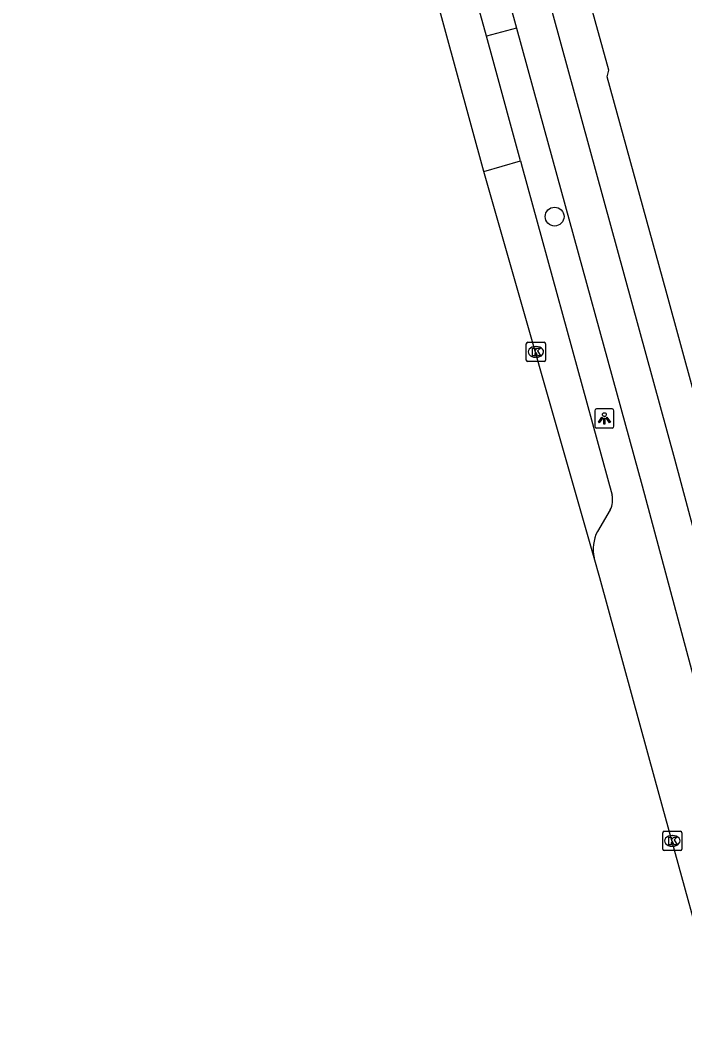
# Model space of a CAD drawing. Extents: x 162542 to 163144, y 380786 to 381511.
# Drawn here: x 162569.5 to 162604.1, y 380992 to 381045.2 of the extents above; entities that cross this region are included whole.
import ezdxf

# ---------------------------------------------------------------- set-up
doc = ezdxf.new("R2010")
doc.units = 0
for name, color, linetype in [('IMGEO_Berm_open', 7, 'Continuous'), ('IMGEO_Boom', 7, 'Continuous'), ('IMGEO_Fietspad_gesloten', 7, 'Continuous'), ('IMGEO_Kolk', 7, 'Continuous'), ('IMGEO_Lichtpunt', 7, 'Continuous'), ('IMGEO_OVBaan_gesloten', 7, 'Continuous'), ('IMGEO_Parkeervlak_open', 7, 'Continuous'), ('IMGEO_Rijbaan_regionaal_gesloten', 7, 'Continuous'), ('IMGEO_Voetpad_open', 7, 'Continuous')]:
    doc.layers.add(name, color=color, linetype=linetype)

msp = doc.modelspace()

# ---------------------------------------------------------------- linework, layer by layer
at = {"layer": 'IMGEO_Berm_open'}
msp.add_lwpolyline([(162595.339, 381044.824), (162593.769, 381044.409)], dxfattribs=at)
at = {"layer": 'IMGEO_Boom'}
msp.add_circle((162597.324, 381035.002), 0.489, dxfattribs=at)
at = {"layer": 'IMGEO_Fietspad_gesloten'}
for points in [[(162627.119, 380935.366), (162613.988, 380983.443), (162609.049, 381001.918), (162603.581, 381022.358), (162590.197, 381071.276), (162588.809, 381076.324), (162582.093, 381100.864), (162580.289, 381107.447), (162569.546, 381146.716), (162569.494, 381146.907)], [(162589.289, 381066.894), (162595.339, 381044.824)], [(162595.339, 381044.824), (162596.763, 381039.628), (162601.889, 381020.98), (162607.086, 381001.607), (162618.826, 380958.321), (162620.955, 380950.623), (162624.228, 380938.578), (162624.059, 380938.49)]]:
    msp.add_lwpolyline(points, dxfattribs=at)
at = {"layer": 'IMGEO_Kolk'}
for p, q in [((162595.922, 381028.451), (162596.774, 381028.451)), ((162595.847, 381027.525), (162595.847, 381028.377)), ((162596.335, 381028.231), (162596.36, 381028.231)), ((162596.848, 381028.377), (162596.848, 381027.525)), ((162596.774, 381027.451), (162595.922, 381027.451)), ((162596.358, 381027.671), (162596.333, 381027.671)), ((162602.955, 381002.045), (162602.955, 381002.897)), ((162603.03, 381002.971), (162603.882, 381002.971)), ((162603.956, 381002.897), (162603.956, 381002.045)), ((162603.443, 381002.751), (162603.468, 381002.751)), ((162603.882, 381001.971), (162603.03, 381001.971)), ((162603.466, 381002.191), (162603.441, 381002.191))]:
    msp.add_line(p, q, dxfattribs=at)
for points in [[(162595.922, 381028.451), (162596.774, 381028.451)], [(162595.847, 381027.525), (162595.847, 381028.377)], [(162596.168, 381028.151), (162596.291, 381028.151), (162596.291, 381028), (162596.421, 381028.151), (162596.585, 381028.151), (162596.439, 381028), (162596.592, 381027.751), (162596.44, 381027.751), (162596.355, 381027.915), (162596.291, 381027.848), (162596.291, 381027.751), (162596.168, 381027.751), (162596.168, 381028.151)], [(162596.848, 381028.377), (162596.848, 381027.525)], [(162596.774, 381027.451), (162595.922, 381027.451)], [(162602.955, 381002.045), (162602.955, 381002.897)], [(162603.03, 381002.971), (162603.882, 381002.971)], [(162603.956, 381002.897), (162603.956, 381002.045)], [(162603.276, 381002.671), (162603.399, 381002.671), (162603.399, 381002.52), (162603.529, 381002.671), (162603.693, 381002.671), (162603.547, 381002.52), (162603.7, 381002.271), (162603.548, 381002.271), (162603.463, 381002.435), (162603.399, 381002.368), (162603.399, 381002.271), (162603.276, 381002.271), (162603.276, 381002.671)], [(162603.882, 381001.971), (162603.03, 381001.971)]]:
    msp.add_lwpolyline(points, dxfattribs=at)
for centre, start, end in [((162595.924, 381028.375), 91.552, 178.448), ((162595.924, 381028.375), 91.552, 178.448), ((162596.772, 381028.375), 1.552, 88.448), ((162596.772, 381028.375), 1.552, 88.448), ((162595.924, 381027.527), 181.552, 268.448), ((162595.924, 381027.527), 181.552, 268.448), ((162596.772, 381027.527), 271.552, 358.448), ((162596.772, 381027.527), 271.552, 358.448), ((162603.032, 381002.895), 91.552, 178.448), ((162603.032, 381002.895), 91.552, 178.448), ((162603.88, 381002.895), 1.552, 88.448), ((162603.88, 381002.895), 1.552, 88.448), ((162603.032, 381002.047), 181.552, 268.448), ((162603.032, 381002.047), 181.552, 268.448), ((162603.88, 381002.047), 271.552, 358.448), ((162603.88, 381002.047), 271.552, 358.448)]:
    msp.add_arc(centre, 0.0765, start, end, dxfattribs=at)
for centre, major_axis, ratio, start_param, end_param in [((162596.334, 381027.951), (-0.387, 0.002), 0.722429, 4.712389, 7.853982), ((162596.359, 381027.951), (-0.39, 0.002), 0.717154, 1.570796, 4.712389), ((162603.442, 381002.471), (-0.387, 0.002), 0.722429, 4.712389, 7.853982), ((162603.467, 381002.471), (-0.39, 0.002), 0.717154, 1.570796, 4.712389)]:
    msp.add_ellipse(centre, major_axis=major_axis, ratio=ratio, start_param=start_param, end_param=end_param, dxfattribs=at)
at = {"layer": 'IMGEO_Lichtpunt'}
for p, q in [((162599.417, 381024.888), (162599.417, 381024.081)), ((162599.417, 381024.888), (162599.417, 381024.081)), ((162600.319, 381024.983), (162599.511, 381024.983)), ((162600.319, 381024.983), (162599.511, 381024.983)), ((162600.413, 381024.081), (162600.413, 381024.888)), ((162600.413, 381024.081), (162600.413, 381024.888)), ((162599.511, 381023.987), (162600.319, 381023.987)), ((162599.511, 381023.987), (162600.319, 381023.987))]:
    msp.add_line(p, q, dxfattribs=at)
for points in [[(162599.791, 381024.552), (162599.83, 381024.524), (162599.642, 381024.262), (162599.604, 381024.289), (162599.791, 381024.552)], [(162599.893, 381024.504), (162599.94, 381024.504), (162599.94, 381024.182), (162599.893, 381024.182), (162599.893, 381024.504)], [(162600.003, 381024.524), (162600.041, 381024.551), (162600.228, 381024.289), (162600.189, 381024.261), (162600.003, 381024.524)]]:
    msp.add_lwpolyline(points, dxfattribs=at)
msp.add_circle((162599.916, 381024.686), 0.0994, dxfattribs=at)
for centre, start, end in [((162599.511, 381024.888), 90, 180), ((162599.511, 381024.888), 90, 180), ((162600.319, 381024.888), 0, 90), ((162600.319, 381024.888), 0, 90), ((162599.511, 381024.081), 180, 270), ((162599.511, 381024.081), 180, 270), ((162600.319, 381024.081), 270, 0), ((162600.319, 381024.081), 270, 360)]:
    msp.add_arc(centre, 0.0946, start, end, dxfattribs=at)
at = {"layer": 'IMGEO_OVBaan_gesloten'}
for points in [[(162593.636, 381037.357), (162586.071, 381065.081), (162584.166, 381072.775)], [(162593.769, 381044.409), (162591.554, 381052.429), (162588.229, 381064.47), (162584.72, 381071.299), (162584.166, 381072.775)], [(162595.545, 381037.903), (162594.117, 381043.135), (162593.769, 381044.409)], [(162593.636, 381037.357), (162595.545, 381037.903)]]:
    msp.add_lwpolyline(points, dxfattribs=at)
at = {"layer": 'IMGEO_Parkeervlak_open'}
for points in [[(162595.545, 381037.903), (162595.633, 381037.581), (162600.323, 381020.489)], [(162600.223, 381019.728), (162599.552, 381018.601)]]:
    msp.add_lwpolyline(points, dxfattribs=at)
for centre, radius, start, end in [((162599.225, 381020.246), 1.124, 332.5523, 12.4754), ((162601.455, 381017.665), 2.121, 153.8168, 192.2892)]:
    msp.add_arc(centre, radius, start, end, dxfattribs=at)
at = {"layer": 'IMGEO_Rijbaan_regionaal_gesloten'}
for points in [[(162599.383, 381017.214), (162593.636, 381037.357)], [(162606.175, 380992.527), (162602.577, 381005.584), (162599.68, 381016.171), (162599.383, 381017.214)]]:
    msp.add_lwpolyline(points, dxfattribs=at)
at = {"layer": 'IMGEO_Voetpad_open'}
msp.add_lwpolyline([(162605.532, 381022.365), (162605.329, 381023.102), (162603.128, 381031.115), (162600.058, 381042.289), (162600.15, 381042.633), (162594.63, 381062.596), (162594.436, 381063.298), (162594.317, 381063.28), (162594.301, 381063.338)], dxfattribs=at)

doc.saveas('drawing.dxf')
